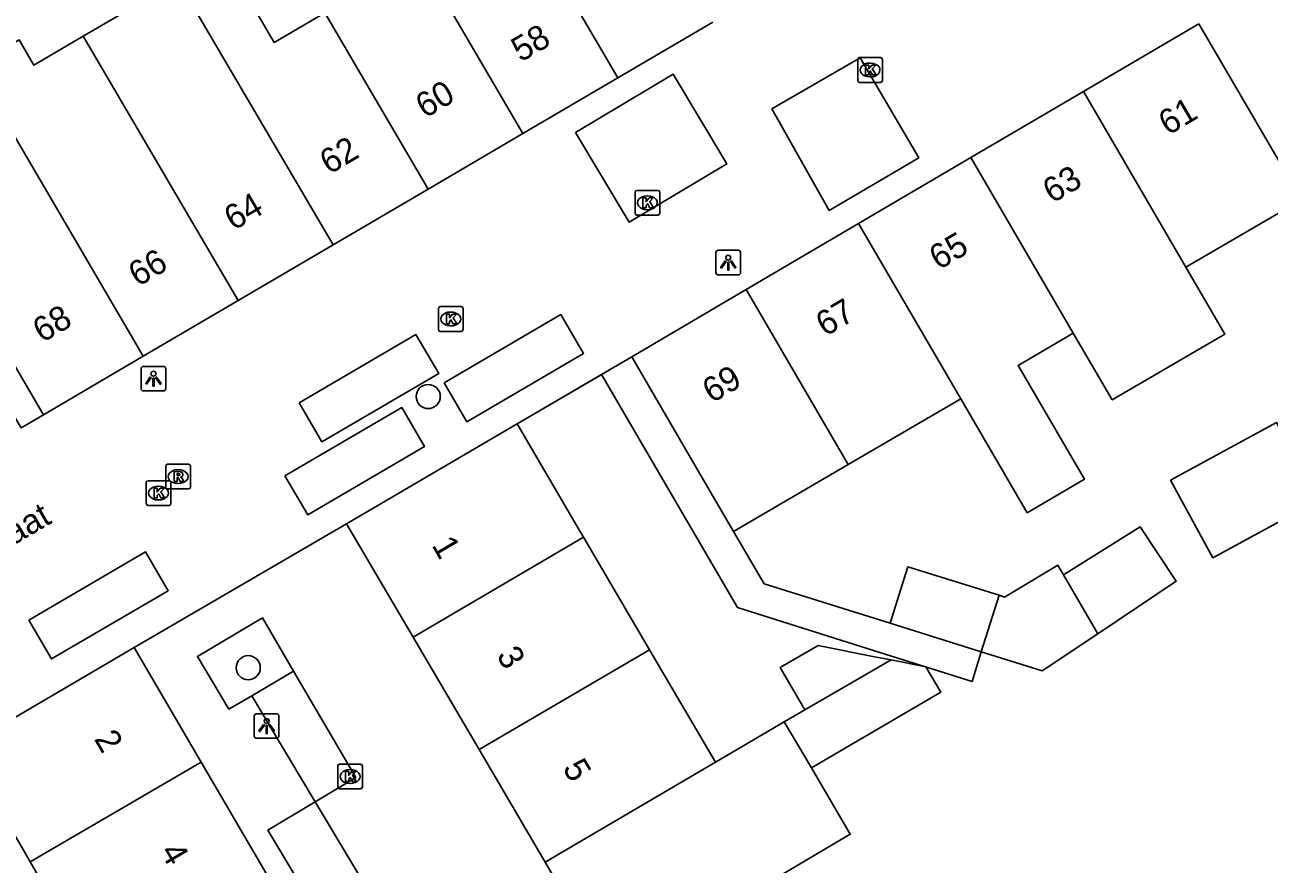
# Model space of a CAD drawing. Extents: x 161771 to 163125, y 382479 to 383177.
# Drawn here: x 162283.6 to 162334, y 382824.4 to 382858.3 of the extents above; entities that cross this region are included whole.
import ezdxf

# ---------------------------------------------------------------- set-up
doc = ezdxf.new("R2010")
doc.units = 0
for name, color, linetype in [('IMGEO_Boom', 7, 'Continuous'), ('IMGEO_Kolk', 7, 'Continuous'), ('IMGEO_Lichtpunt', 7, 'Continuous'), ('IMGEO_Muur', 7, 'Continuous'), ('IMGEO_Openbare_ruimte_label', 7, 'Continuous'), ('IMGEO_Pand', 7, 'Continuous'), ('IMGEO_Pand_nummerreeks', 7, 'Continuous'), ('IMGEO_Pand_overbouw', 7, 'Continuous'), ('IMGEO_Parkeervlak_open', 7, 'Continuous'), ('IMGEO_Rioolput', 7, 'Continuous'), ('IMGEO_Voetpad_open', 7, 'Continuous'), ('IMGEO_Woonerf_open', 7, 'Continuous')]:
    doc.layers.add(name, color=color, linetype=linetype)

msp = doc.modelspace()

# ---------------------------------------------------------------- linework, layer by layer
at = {"layer": 'IMGEO_Boom'}
for centre in [(162299.963, 382843.292), (162292.676, 382832.315)]:
    msp.add_circle(centre, 0.489, dxfattribs=at)
at = {"layer": 'IMGEO_Kolk'}
for p, q in [((162317.353, 382856.084), (162317.353, 382856.936)), ((162317.428, 382857.01), (162318.28, 382857.01)), ((162318.354, 382856.936), (162318.354, 382856.084)), ((162317.841, 382856.79), (162317.866, 382856.79)), ((162318.28, 382856.01), (162317.428, 382856.01)), ((162317.864, 382856.23), (162317.839, 382856.23)), ((162308.338, 382850.709), (162308.338, 382851.561)), ((162308.413, 382851.635), (162309.265, 382851.635)), ((162308.826, 382851.415), (162308.851, 382851.415)), ((162309.339, 382851.561), (162309.339, 382850.709)), ((162309.265, 382850.635), (162308.413, 382850.635)), ((162308.849, 382850.855), (162308.824, 382850.855)), ((162300.377, 382846.005), (162300.377, 382846.857)), ((162300.452, 382846.931), (162301.304, 382846.931)), ((162301.378, 382846.857), (162301.378, 382846.005)), ((162300.865, 382846.711), (162300.89, 382846.711)), ((162301.304, 382845.931), (162300.452, 382845.931)), ((162300.888, 382846.151), (162300.863, 382846.151)), ((162288.543, 382838.959), (162288.543, 382839.811)), ((162288.618, 382839.885), (162289.47, 382839.885)), ((162289.544, 382839.811), (162289.544, 382838.959)), ((162289.031, 382839.665), (162289.056, 382839.665)), ((162289.47, 382838.885), (162288.618, 382838.885)), ((162289.054, 382839.105), (162289.029, 382839.105)), ((162296.3, 382827.485), (162296.3, 382828.337)), ((162296.375, 382828.411), (162297.227, 382828.411)), ((162297.301, 382828.337), (162297.301, 382827.485)), ((162296.788, 382828.191), (162296.813, 382828.191)), ((162297.227, 382827.411), (162296.375, 382827.411)), ((162296.811, 382827.631), (162296.786, 382827.631))]:
    msp.add_line(p, q, dxfattribs=at)
for points in [[(162317.353, 382856.084), (162317.353, 382856.936)], [(162317.428, 382857.01), (162318.28, 382857.01)], [(162318.354, 382856.936), (162318.354, 382856.084)], [(162317.674, 382856.71), (162317.797, 382856.71), (162317.797, 382856.559), (162317.927, 382856.71), (162318.091, 382856.71), (162317.945, 382856.559), (162318.098, 382856.31), (162317.946, 382856.31), (162317.861, 382856.474), (162317.797, 382856.407), (162317.797, 382856.31), (162317.674, 382856.31), (162317.674, 382856.71)], [(162318.28, 382856.01), (162317.428, 382856.01)], [(162308.338, 382850.709), (162308.338, 382851.561)], [(162308.413, 382851.635), (162309.265, 382851.635)], [(162309.339, 382851.561), (162309.339, 382850.709)], [(162308.659, 382851.335), (162308.782, 382851.335), (162308.782, 382851.184), (162308.912, 382851.335), (162309.076, 382851.335), (162308.93, 382851.184), (162309.083, 382850.935), (162308.931, 382850.935), (162308.846, 382851.099), (162308.782, 382851.032), (162308.782, 382850.935), (162308.659, 382850.935), (162308.659, 382851.335)], [(162309.265, 382850.635), (162308.413, 382850.635)], [(162300.377, 382846.005), (162300.377, 382846.857)], [(162300.452, 382846.931), (162301.304, 382846.931)], [(162301.378, 382846.857), (162301.378, 382846.005)], [(162300.698, 382846.631), (162300.821, 382846.631), (162300.821, 382846.48), (162300.951, 382846.631), (162301.115, 382846.631), (162300.969, 382846.48), (162301.122, 382846.231), (162300.97, 382846.231), (162300.885, 382846.395), (162300.821, 382846.328), (162300.821, 382846.231), (162300.698, 382846.231), (162300.698, 382846.631)], [(162301.304, 382845.931), (162300.452, 382845.931)], [(162288.543, 382838.959), (162288.543, 382839.811)], [(162288.618, 382839.885), (162289.47, 382839.885)], [(162289.544, 382839.811), (162289.544, 382838.959)], [(162288.864, 382839.585), (162288.987, 382839.585), (162288.987, 382839.434), (162289.117, 382839.585), (162289.281, 382839.585), (162289.135, 382839.434), (162289.288, 382839.185), (162289.136, 382839.185), (162289.051, 382839.349), (162288.987, 382839.282), (162288.987, 382839.185), (162288.864, 382839.185), (162288.864, 382839.585)], [(162289.47, 382838.885), (162288.618, 382838.885)], [(162296.3, 382827.485), (162296.3, 382828.337)], [(162296.375, 382828.411), (162297.227, 382828.411)], [(162297.301, 382828.337), (162297.301, 382827.485)], [(162296.621, 382828.111), (162296.744, 382828.111), (162296.744, 382827.96), (162296.874, 382828.111), (162297.038, 382828.111), (162296.892, 382827.96), (162297.045, 382827.711), (162296.893, 382827.711), (162296.808, 382827.875), (162296.744, 382827.808), (162296.744, 382827.711), (162296.621, 382827.711), (162296.621, 382828.111)], [(162297.227, 382827.411), (162296.375, 382827.411)]]:
    msp.add_lwpolyline(points, dxfattribs=at)
for centre, start, end in [((162317.43, 382856.934), 91.552, 178.448), ((162317.43, 382856.934), 91.552, 178.448), ((162318.278, 382856.934), 1.552, 88.448), ((162318.278, 382856.934), 1.552, 88.448), ((162317.43, 382856.086), 181.552, 268.448), ((162317.43, 382856.086), 181.552, 268.448), ((162318.278, 382856.086), 271.552, 358.448), ((162318.278, 382856.086), 271.552, 358.448), ((162308.415, 382851.559), 91.552, 178.448), ((162308.415, 382851.559), 91.552, 178.448), ((162309.263, 382851.559), 1.552, 88.448), ((162309.263, 382851.559), 1.552, 88.448), ((162308.415, 382850.711), 181.552, 268.448), ((162308.415, 382850.711), 181.552, 268.448), ((162309.263, 382850.711), 271.552, 358.448), ((162309.263, 382850.711), 271.552, 358.448), ((162300.454, 382846.855), 91.552, 178.448), ((162300.454, 382846.855), 91.552, 178.448), ((162301.302, 382846.855), 1.552, 88.448), ((162301.302, 382846.855), 1.552, 88.448), ((162300.454, 382846.007), 181.552, 268.448), ((162300.454, 382846.007), 181.552, 268.448), ((162301.302, 382846.007), 271.552, 358.448), ((162301.302, 382846.007), 271.552, 358.448), ((162288.62, 382839.809), 91.552, 178.448), ((162288.62, 382839.809), 91.552, 178.448), ((162289.468, 382839.809), 1.552, 88.448), ((162289.468, 382839.809), 1.552, 88.448), ((162288.62, 382838.961), 181.552, 268.448), ((162288.62, 382838.961), 181.552, 268.448), ((162289.468, 382838.961), 271.552, 358.448), ((162289.468, 382838.961), 271.552, 358.448), ((162296.377, 382828.335), 91.552, 178.448), ((162296.377, 382828.335), 91.552, 178.448), ((162297.225, 382828.335), 1.552, 88.448), ((162297.225, 382828.335), 1.552, 88.448), ((162296.377, 382827.487), 181.552, 268.448), ((162296.377, 382827.487), 181.552, 268.448), ((162297.225, 382827.487), 271.552, 358.448), ((162297.225, 382827.487), 271.552, 358.448)]:
    msp.add_arc(centre, 0.0765, start, end, dxfattribs=at)
for centre, major_axis, ratio, start_param, end_param in [((162317.84, 382856.51), (-0.387, 0.002), 0.722429, 4.712389, 7.853982), ((162317.865, 382856.51), (-0.39, 0.002), 0.717154, 1.570796, 4.712389), ((162308.825, 382851.135), (-0.387, 0.002), 0.722429, 4.712389, 7.853982), ((162308.85, 382851.135), (-0.39, 0.002), 0.717154, 1.570796, 4.712389), ((162300.864, 382846.431), (-0.387, 0.002), 0.722429, 4.712389, 7.853982), ((162300.889, 382846.431), (-0.39, 0.002), 0.717154, 1.570796, 4.712389), ((162289.03, 382839.385), (-0.387, 0.002), 0.722429, 4.712389, 7.853982), ((162289.055, 382839.385), (-0.39, 0.002), 0.717154, 1.570796, 4.712389), ((162296.787, 382827.911), (-0.387, 0.002), 0.722429, 4.712389, 7.853982), ((162296.812, 382827.911), (-0.39, 0.002), 0.717154, 1.570796, 4.712389)]:
    msp.add_ellipse(centre, major_axis=major_axis, ratio=ratio, start_param=start_param, end_param=end_param, dxfattribs=at)
at = {"layer": 'IMGEO_Lichtpunt'}
for p, q in [((162311.613, 382849.117), (162311.613, 382848.31)), ((162311.613, 382849.117), (162311.613, 382848.31)), ((162312.515, 382849.212), (162311.707, 382849.212)), ((162312.515, 382849.212), (162311.707, 382849.212)), ((162312.609, 382848.31), (162312.609, 382849.117)), ((162312.609, 382848.31), (162312.609, 382849.117)), ((162311.707, 382848.216), (162312.515, 382848.216)), ((162311.707, 382848.216), (162312.515, 382848.216)), ((162288.338, 382844.419), (162288.338, 382843.612)), ((162288.338, 382844.419), (162288.338, 382843.612)), ((162289.24, 382844.514), (162288.432, 382844.514)), ((162289.24, 382844.514), (162288.432, 382844.514)), ((162289.334, 382843.612), (162289.334, 382844.419)), ((162289.334, 382843.612), (162289.334, 382844.419)), ((162288.432, 382843.518), (162289.24, 382843.518)), ((162288.432, 382843.518), (162289.24, 382843.518)), ((162292.923, 382830.357), (162292.923, 382829.55)), ((162292.923, 382830.357), (162292.923, 382829.55)), ((162293.825, 382830.452), (162293.017, 382830.452)), ((162293.825, 382830.452), (162293.017, 382830.452)), ((162293.919, 382829.55), (162293.919, 382830.357)), ((162293.919, 382829.55), (162293.919, 382830.357)), ((162293.017, 382829.456), (162293.825, 382829.456)), ((162293.017, 382829.456), (162293.825, 382829.456))]:
    msp.add_line(p, q, dxfattribs=at)
for points in [[(162311.987, 382848.781), (162312.026, 382848.753), (162311.838, 382848.491), (162311.8, 382848.518), (162311.987, 382848.781)], [(162312.089, 382848.733), (162312.136, 382848.733), (162312.136, 382848.411), (162312.089, 382848.411), (162312.089, 382848.733)], [(162312.199, 382848.753), (162312.237, 382848.78), (162312.424, 382848.518), (162312.385, 382848.49), (162312.199, 382848.753)], [(162288.712, 382844.083), (162288.751, 382844.055), (162288.563, 382843.793), (162288.525, 382843.82), (162288.712, 382844.083)], [(162288.814, 382844.035), (162288.861, 382844.035), (162288.861, 382843.713), (162288.814, 382843.713), (162288.814, 382844.035)], [(162288.924, 382844.055), (162288.962, 382844.082), (162289.149, 382843.82), (162289.11, 382843.792), (162288.924, 382844.055)], [(162293.297, 382830.021), (162293.336, 382829.993), (162293.148, 382829.731), (162293.11, 382829.758), (162293.297, 382830.021)], [(162293.399, 382829.973), (162293.446, 382829.973), (162293.446, 382829.651), (162293.399, 382829.651), (162293.399, 382829.973)], [(162293.509, 382829.993), (162293.547, 382830.02), (162293.734, 382829.758), (162293.695, 382829.73), (162293.509, 382829.993)]]:
    msp.add_lwpolyline(points, dxfattribs=at)
for centre in [(162312.112, 382848.915), (162288.837, 382844.217), (162293.422, 382830.155)]:
    msp.add_circle(centre, 0.0994, dxfattribs=at)
for centre, start, end in [((162311.707, 382849.117), 90, 180), ((162311.707, 382849.117), 90, 180), ((162312.515, 382849.117), 0, 90), ((162312.515, 382849.117), 0, 90), ((162311.707, 382848.31), 180, 270), ((162311.707, 382848.31), 180, 270), ((162312.515, 382848.31), 270, 0), ((162312.515, 382848.31), 270, 360), ((162288.432, 382844.419), 90, 180), ((162288.432, 382844.419), 90, 180), ((162289.24, 382844.419), 0, 90), ((162289.24, 382844.419), 0, 90), ((162288.432, 382843.612), 180, 270), ((162288.432, 382843.612), 180, 270), ((162289.24, 382843.612), 270, 0), ((162289.24, 382843.612), 270, 360), ((162293.017, 382830.357), 90, 180), ((162293.017, 382830.357), 90, 180), ((162293.825, 382830.357), 0, 90), ((162293.825, 382830.357), 0, 90), ((162293.017, 382829.55), 180, 270), ((162293.017, 382829.55), 180, 270), ((162293.825, 382829.55), 270, 0), ((162293.825, 382829.55), 270, 360)]:
    msp.add_arc(centre, 0.0946, start, end, dxfattribs=at)
at = {"layer": 'IMGEO_Muur'}
msp.add_lwpolyline([(162303.561, 382842.189), (162307.287, 382844.366)], dxfattribs=at)
at = {"layer": 'IMGEO_Pand'}
for points in [[(162296.887, 382865.741), (162303.801, 382853.94)], [(162285.998, 382857.875), (162287.89, 382858.983), (162287.571, 382859.528), (162286.869, 382859.117), (162284.221, 382863.64), (162286.744, 382865.117), (162286.876, 382865.194), (162289.206, 382861.217)], [(162303.471, 382863.322), (162307.646, 382856.195)], [(162295.776, 382858.822), (162293.732, 382857.624), (162291.009, 382862.273), (162289.206, 382861.217)], [(162289.206, 382861.217), (162290.193, 382859.532), (162296.112, 382849.431)], [(162299.957, 382851.686), (162295.776, 382858.822)], [(162311.491, 382858.449), (162307.646, 382856.195)], [(162326.491, 382855.634), (162331.169, 382858.38)], [(162331.169, 382858.38), (162333.69, 382854.062), (162335.327, 382851.259), (162330.642, 382848.523)], [(162281.552, 382856.648), (162283.396, 382857.728), (162283.996, 382856.703), (162285.998, 382857.875)], [(162285.998, 382857.875), (162292.267, 382847.176)], [(162281.552, 382856.648), (162288.423, 382844.922)], [(162307.646, 382856.195), (162303.801, 382853.94)], [(162321.937, 382852.962), (162326.491, 382855.634)], [(162330.642, 382848.523), (162326.491, 382855.634)], [(162277.514, 382854.28), (162280.224, 382849.654), (162281.856, 382846.868), (162284.383, 382842.553)], [(162303.801, 382853.94), (162299.957, 382851.686)], [(162317.385, 382850.29), (162321.937, 382852.962)], [(162326.083, 382845.861), (162321.937, 382852.962)], [(162299.957, 382851.686), (162296.112, 382849.431)], [(162312.832, 382847.618), (162317.385, 382850.29)], [(162317.385, 382850.29), (162321.524, 382843.199)], [(162296.112, 382849.431), (162292.267, 382847.176)], [(162326.083, 382845.861), (162327.661, 382843.16), (162332.219, 382845.821), (162330.642, 382848.523)], [(162308.202, 382844.901), (162312.832, 382847.618)], [(162316.966, 382840.537), (162312.832, 382847.618)], [(162292.267, 382847.176), (162288.423, 382844.922)], [(162321.524, 382843.199), (162324.215, 382838.59), (162326.535, 382839.944), (162323.844, 382844.553), (162326.083, 382845.861)], [(162288.423, 382844.922), (162284.383, 382842.553)], [(162312.33, 382837.83), (162310.723, 382840.582), (162308.202, 382844.901)], [(162321.524, 382843.199), (162316.966, 382840.537)], [(162296.657, 382838.143), (162303.561, 382842.189)], [(162306.249, 382837.601), (162306.089, 382837.875), (162303.561, 382842.189)], [(162331.728, 382836.767), (162330.019, 382839.906), (162334.309, 382842.242), (162336.018, 382839.103), (162331.728, 382836.767)], [(162312.33, 382837.83), (162316.966, 382840.537)], [(162299.35, 382833.554), (162296.657, 382838.143)], [(162325.685, 382836.073), (162328.791, 382838.012), (162330.251, 382835.818), (162327.074, 382833.69)], [(162306.249, 382837.601), (162299.35, 382833.554)], [(162308.92, 382833.044), (162306.249, 382837.601)], [(162318.662, 382834.114), (162319.379, 382836.403), (162323.074, 382835.245)], [(162323.074, 382835.245), (162323.292, 382835.176), (162325.459, 382836.459), (162325.552, 382836.3), (162325.685, 382836.073)], [(162327.074, 382833.69), (162325.685, 382836.073)], [(162323.074, 382835.245), (162322.354, 382832.956)], [(162322.354, 382832.956), (162318.662, 382834.114)], [(162302.023, 382828.999), (162299.35, 382833.554)], [(162327.074, 382833.69), (162324.823, 382832.182), (162322.354, 382832.956)], [(162281.151, 382829.084), (162288.055, 382833.13)], [(162288.055, 382833.13), (162290.767, 382828.488)], [(162302.023, 382828.999), (162308.92, 382833.044)], [(162308.92, 382833.044), (162311.591, 382828.488)], [(162318.707, 382832.627), (162318.036, 382832.761), (162315.754, 382833.218), (162314.219, 382832.318), (162315.218, 382830.615)], [(162318.707, 382832.627), (162315.218, 382830.615)], [(162315.476, 382828.257), (162320.712, 382831.327), (162320.114, 382832.344), (162318.707, 382832.627)], [(162315.218, 382830.615), (162314.381, 382830.125)], [(162311.591, 382828.488), (162314.381, 382830.125)], [(162314.381, 382830.125), (162315.476, 382828.257)], [(162283.853, 382824.453), (162283.67, 382824.766), (162281.151, 382829.084)], [(162304.696, 382824.444), (162302.023, 382828.999)], [(162283.853, 382824.453), (162290.767, 382828.488)], [(162290.767, 382828.488), (162293.424, 382823.94)], [(162304.696, 382824.444), (162311.591, 382828.488)], [(162315.476, 382828.257), (162317.051, 382825.57), (162314.262, 382823.931)], [(162286.507, 382819.903), (162285.662, 382821.352), (162283.853, 382824.453)], [(162307.369, 382819.888), (162304.696, 382824.444)]]:
    msp.add_lwpolyline(points, dxfattribs=at)
at = {"layer": 'IMGEO_Pand_overbouw'}
msp.add_lwpolyline([(162284.383, 382842.553), (162281.856, 382846.868), (162280.224, 382849.654), (162279.278, 382849.092), (162280.924, 382846.321), (162283.477, 382842.022)], close=True, dxfattribs=at)
at = {"layer": 'IMGEO_Parkeervlak_open'}
for points in [[(162305.929, 382853.976), (162309.882, 382856.339), (162312.053, 382852.708), (162308.1, 382850.344), (162305.929, 382853.976)], [(162300.607, 382843.848), (162305.333, 382846.61), (162306.254, 382845.034), (162301.528, 382842.272), (162300.607, 382843.848)], [(162294.741, 382843.036), (162299.468, 382845.798), (162300.389, 382844.222), (162295.662, 382841.46), (162294.741, 382843.036)], [(162294.163, 382840.083), (162298.89, 382842.845), (162299.811, 382841.269), (162295.084, 382838.507), (162294.163, 382840.083)], [(162283.789, 382834.245), (162288.515, 382837.006), (162289.436, 382835.43), (162284.71, 382832.668), (162283.789, 382834.245)], [(162294.514, 382832.169), (162292.816, 382831.182)], [(162294.514, 382832.169), (162297.027, 382827.867), (162295.385, 382826.886)], [(162295.385, 382826.886), (162292.816, 382831.182)], [(162295.385, 382826.886), (162297.717, 382822.985), (162295.799, 382821.838), (162293.467, 382825.739), (162295.385, 382826.886)]]:
    msp.add_lwpolyline(points, dxfattribs=at)
at = {"layer": 'IMGEO_Rioolput'}
for p, q in [((162289.336, 382839.625), (162289.336, 382840.477)), ((162289.411, 382840.551), (162290.263, 382840.551)), ((162289.824, 382840.331), (162289.849, 382840.331)), ((162290.337, 382840.477), (162290.337, 382839.625)), ((162290.263, 382839.551), (162289.411, 382839.551)), ((162289.847, 382839.771), (162289.822, 382839.771))]:
    msp.add_line(p, q, dxfattribs=at)
for points in [[(162289.336, 382839.625), (162289.336, 382840.477)], [(162289.411, 382840.551), (162290.263, 382840.551)], [(162290.337, 382840.477), (162290.337, 382839.625)], [(162289.925, 382840.249), (162289.673, 382840.251), (162289.673, 382839.851)], [(162289.673, 382839.851), (162289.797, 382839.851), (162289.797, 382840.013), (162289.808, 382840.013)], [(162289.851, 382840.17), (162289.797, 382840.17), (162289.797, 382840.089)], [(162289.797, 382840.089), (162289.849, 382840.089)], [(162289.855, 382839.984), (162289.926, 382839.851), (162290.066, 382839.851), (162290.001, 382839.977)], [(162290.263, 382839.551), (162289.411, 382839.551)]]:
    msp.add_lwpolyline(points, dxfattribs=at)
for centre, radius, start, end in [((162289.413, 382840.475), 0.0765, 91.552, 178.448), ((162289.413, 382840.475), 0.0765, 91.552, 178.448), ((162290.261, 382840.475), 0.0765, 1.552, 88.448), ((162290.261, 382840.475), 0.0765, 1.552, 88.448), ((162289.807, 382839.96), 0.0533, 26.0293, 88.6989), ((162289.833, 382840.278), 0.19, 274.7715, 282.9687), ((162289.857, 382840.074), 0.0964, 77.0061, 93.1865), ((162289.871, 382840.131), 0.0378, 276.6634, 79.6772), ((162289.924, 382840.139), 0.109, 350.3612, 89.416), ((162289.922, 382840.139), 0.112, 277.5842, 350.9817), ((162289.906, 382839.924), 0.108, 29.5134, 73.7905), ((162289.413, 382839.627), 0.0765, 181.552, 268.448), ((162289.413, 382839.627), 0.0765, 181.552, 268.448), ((162290.261, 382839.627), 0.0765, 271.552, 358.448), ((162290.261, 382839.627), 0.0765, 271.552, 358.448)]:
    msp.add_arc(centre, radius, start, end, dxfattribs=at)
for centre, major_axis, ratio, start_param, end_param in [((162289.823, 382840.051), (-0.387, 0.002), 0.722429, 4.712389, 7.853982), ((162289.848, 382840.051), (-0.39, 0.002), 0.717154, 1.570796, 4.712389)]:
    msp.add_ellipse(centre, major_axis=major_axis, ratio=ratio, start_param=start_param, end_param=end_param, dxfattribs=at)
at = {"layer": 'IMGEO_Voetpad_open'}
for points in [[(162306.973, 382844.182), (162308.202, 382844.901)], [(162306.973, 382844.182), (162312.483, 382834.751), (162318.245, 382832.935), (162321.985, 382831.756), (162322.354, 382832.956)], [(162284.383, 382842.553), (162283.477, 382842.022)], [(162318.662, 382834.114), (162313.567, 382835.712), (162312.33, 382837.83)]]:
    msp.add_lwpolyline(points, dxfattribs=at)
at = {"layer": 'IMGEO_Woonerf_open'}
for points in [[(162313.878, 382854.941), (162317.451, 382857), (162319.826, 382852.953), (162316.204, 382850.827), (162313.878, 382854.941)], [(162303.561, 382842.189), (162306.973, 382844.182)], [(162296.657, 382838.143), (162288.055, 382833.13)], [(162292.816, 382831.182), (162291.886, 382830.641), (162290.619, 382832.775), (162293.251, 382834.331), (162294.514, 382832.169)]]:
    msp.add_lwpolyline(points, dxfattribs=at)

# ---------------------------------------------------------------- texts
at = {"layer": 'IMGEO_Openbare_ruimte_label'}
msp.add_text('Adolf van Cortenbachstraat', height=1, rotation=30.2069, dxfattribs=at).set_placement((162270.764, 382830.039))
at = {"layer": 'IMGEO_Pand_nummerreeks'}
for s, rotation, p in [('58', 30.3874, (162303.708, 382856.807)), ('60', 30.3874, (162299.834, 382854.535)), ('61', 30.4081, (162329.917, 382853.843)), ('62', 30.3897, (162295.954, 382852.26)), ('63', 30.4081, (162325.227, 382851.089)), ('64', 30.3897, (162292.083, 382849.989)), ('65', 30.4081, (162320.633, 382848.393)), ('66', 30.3874, (162288.208, 382847.717)), ('68', 30.3874, (162284.335, 382845.447)), ('67', 30.4081, (162316.04, 382845.698)), ('69', 30.4081, (162311.447, 382843.002)), ('1', 300.4045, (162300.086, 382837.276)), ('3', 300.4045, (162302.706, 382832.814)), ('2', 300.2942, (162286.416, 382829.432)), ('5', 300.4045, (162305.383, 382828.252)), ('4', 300.2921, (162289.083, 382824.869))]:
    msp.add_text(s, height=1, rotation=rotation, dxfattribs=at).set_placement(p)

doc.saveas('drawing.dxf')
